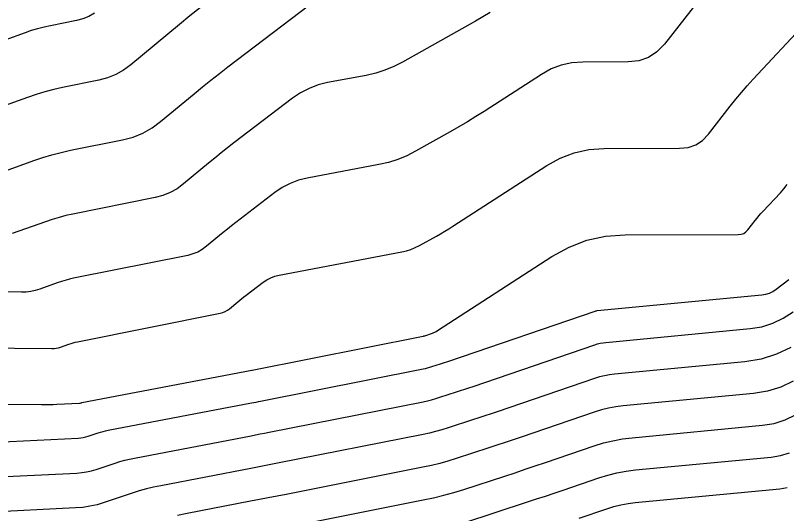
# Model space of a CAD drawing. Extents: x 1354696 to 1366163, y 660729 to 670380.
# Drawn here: x 1362379.5 to 1362445.7, y 664746.9 to 664789.7 of the extents above; entities that cross this region are included whole.
import ezdxf

# ---------------------------------------------------------------- set-up
doc = ezdxf.new("R2010")
doc.units = 0
doc.layers.add('R_Contours', color=7, linetype='Continuous')

msp = doc.modelspace()

# ---------------------------------------------------------------- linework, layer by layer
at = {"layer": 'R_Contours'}
for points in [[(1362438.681, 664791.695), (1362435.191, 664787.212), (1362434.549, 664786.543), (1362433.815, 664786.065), (1362432.987, 664785.777), (1362432.065, 664785.68), (1362428.193, 664785.672), (1362427.244, 664785.605), (1362426.334, 664785.406), (1362425.463, 664785.077), (1362424.631, 664784.617), (1362419.725, 664781.444), (1362419.006, 664780.988), (1362418.28, 664780.542), (1362417.547, 664780.108), (1362416.808, 664779.686), (1362413.835, 664778.02), (1362413.08, 664777.636), (1362412.302, 664777.316), (1362411.5, 664777.061), (1362410.674, 664776.871), (1362404.516, 664775.71), (1362403.768, 664775.525), (1362403.057, 664775.257), (1362402.382, 664774.907), (1362401.744, 664774.475), (1362398.76, 664772.196), (1362398.394, 664771.914), (1362398.031, 664771.627), (1362397.671, 664771.337), (1362397.314, 664771.044), (1362395.892, 664769.861), (1362395.525, 664769.591), (1362395.132, 664769.372), (1362394.716, 664769.204), (1362394.275, 664769.088), (1362384.608, 664767.148), (1362384.218, 664767.062), (1362383.831, 664766.962), (1362383.449, 664766.848), (1362383.071, 664766.719), (1362381.565, 664766.177), (1362381.186, 664766.059), (1362380.801, 664765.976), (1362380.41, 664765.927), (1362380.013, 664765.914), (1362372.036, 664765.989)], [(1362377.986, 664776.118), (1362381.063, 664777.226), (1362381.836, 664777.488), (1362382.617, 664777.721), (1362383.407, 664777.926), (1362384.204, 664778.101), (1362388.686, 664779.001), (1362389.575, 664779.235), (1362390.415, 664779.574), (1362391.205, 664780.015), (1362391.946, 664780.559), (1362394.812, 664782.943), (1362395.532, 664783.535), (1362396.257, 664784.12), (1362396.989, 664784.697), (1362397.727, 664785.266), (1362405.449, 664791.164)], [(1362395.37, 664790.366), (1362394.462, 664789.634), (1362393.561, 664788.893), (1362389.393, 664785.425), (1362388.765, 664784.964), (1362388.096, 664784.591), (1362387.385, 664784.305), (1362386.632, 664784.106), (1362383.537, 664783.485), (1362382.768, 664783.315), (1362382.006, 664783.118), (1362381.251, 664782.893), (1362380.505, 664782.639), (1362375.864, 664780.968)], [(1362420.241, 664789.914), (1362419.61, 664789.54), (1362418.972, 664789.176), (1362412.718, 664785.67), (1362411.97, 664785.289), (1362411.199, 664784.973), (1362410.404, 664784.72), (1362409.587, 664784.532), (1362406.27, 664783.907), (1362405.46, 664783.706), (1362404.69, 664783.416), (1362403.96, 664783.037), (1362403.27, 664782.57), (1362398.243, 664778.731), (1362397.692, 664778.305), (1362397.144, 664777.874), (1362396.601, 664777.436), (1362396.063, 664776.993), (1362393.919, 664775.21), (1362393.365, 664774.803), (1362392.774, 664774.473), (1362392.145, 664774.22), (1362391.48, 664774.044), (1362384.406, 664772.624), (1362383.812, 664772.494), (1362383.224, 664772.342), (1362382.643, 664772.168), (1362382.067, 664771.972), (1362379.776, 664771.148), (1362379.199, 664770.968)], [(1362386.268, 664789.861), (1362385.785, 664789.591), (1362385.272, 664789.384), (1362384.729, 664789.241), (1362382.495, 664788.793), (1362381.94, 664788.671), (1362381.39, 664788.528), (1362380.846, 664788.366), (1362380.307, 664788.183), (1362373.296, 664785.659)], [(1362372.991, 664761.171), (1362382.612, 664761.081), (1362382.802, 664761.087), (1362382.989, 664761.111), (1362383.173, 664761.15), (1362383.355, 664761.207), (1362384.075, 664761.466), (1362384.256, 664761.527), (1362384.438, 664761.582), (1362384.623, 664761.63), (1362384.81, 664761.671), (1362397.069, 664764.131), (1362397.286, 664764.188), (1362397.491, 664764.271), (1362397.684, 664764.379), (1362397.865, 664764.512), (1362398.565, 664765.094), (1362398.741, 664765.238), (1362398.918, 664765.381), (1362399.097, 664765.522), (1362399.277, 664765.661), (1362400.745, 664766.783), (1362401.06, 664766.996), (1362401.392, 664767.168), (1362401.742, 664767.3), (1362402.11, 664767.391), (1362412.64, 664769.376), (1362413.041, 664769.468), (1362413.429, 664769.592), (1362413.807, 664769.747), (1362414.173, 664769.933), (1362415.614, 664770.741), (1362415.973, 664770.946), (1362416.328, 664771.156), (1362416.68, 664771.372), (1362417.028, 664771.593), (1362425.083, 664776.802), (1362426.232, 664777.437), (1362427.435, 664777.892), (1362428.691, 664778.166), (1362430.001, 664778.259), (1362436.494, 664778.272), (1362437.22, 664778.349), (1362437.873, 664778.575), (1362438.452, 664778.952), (1362438.957, 664779.479), (1362440.832, 664781.886), (1362441.307, 664782.483), (1362441.795, 664783.068), (1362442.297, 664783.641), (1362442.812, 664784.204), (1362447.304, 664788.997)], [(1362371.89, 664756.373), (1362381.73, 664756.281), (1362382.059, 664756.28), (1362382.388, 664756.284), (1362382.717, 664756.293), (1362383.046, 664756.307), (1362384.985, 664756.401), (1362385.002, 664756.403), (1362385.019, 664756.405), (1362385.035, 664756.409), (1362385.052, 664756.414), (1362385.117, 664756.436), (1362385.133, 664756.441), (1362385.15, 664756.445), (1362385.167, 664756.449), (1362385.183, 664756.453), (1362399.777, 664759.24), (1362399.8, 664759.245), (1362414.49, 664762.156), (1362414.501, 664762.158), (1362414.511, 664762.161), (1362414.521, 664762.164), (1362414.532, 664762.167), (1362414.582, 664762.184), (1362414.603, 664762.19), (1362414.613, 664762.194), (1362415.271, 664762.419), (1362415.383, 664762.46), (1362415.491, 664762.509), (1362415.596, 664762.564), (1362415.698, 664762.626), (1362425.535, 664768.987), (1362427.001, 664769.797), (1362428.535, 664770.377), (1362430.138, 664770.726), (1362431.809, 664770.845), (1362441.526, 664770.865), (1362441.77, 664770.891), (1362441.989, 664770.967), (1362442.183, 664771.093), (1362442.353, 664771.27), (1362442.982, 664772.078), (1362443.141, 664772.278), (1362443.305, 664772.475), (1362443.474, 664772.667), (1362443.646, 664772.856), (1362445.154, 664774.465), (1362445.45, 664774.805), (1362445.718, 664775.163)], [(1362371.929, 664752.773), (1362384.867, 664753.404), (1362385.088, 664753.422), (1362385.307, 664753.455), (1362385.523, 664753.504), (1362385.736, 664753.567), (1362386.581, 664753.85), (1362386.794, 664753.917), (1362387.008, 664753.977), (1362387.224, 664754.03), (1362387.442, 664754.075), (1362399.747, 664756.425), (1362399.942, 664756.463), (1362400.137, 664756.501), (1362400.332, 664756.539), (1362400.528, 664756.577), (1362414.483, 664759.343), (1362414.671, 664759.383), (1362414.857, 664759.429), (1362415.042, 664759.48), (1362415.226, 664759.537), (1362415.956, 664759.775), (1362416.139, 664759.835), (1362416.321, 664759.895), (1362416.503, 664759.956), (1362416.685, 664760.018), (1362429.255, 664764.309), (1362429.292, 664764.32), (1362429.33, 664764.33), (1362429.368, 664764.337), (1362429.407, 664764.342), (1362443.561, 664765.691), (1362443.893, 664765.746), (1362444.207, 664765.844), (1362444.505, 664765.987), (1362444.785, 664766.173), (1362445.87, 664767.006)], [(1362374.392, 664749.901), (1362384.749, 664750.406), (1362385.175, 664750.442), (1362385.595, 664750.506), (1362386.01, 664750.599), (1362386.419, 664750.72), (1362388.046, 664751.265), (1362388.454, 664751.394), (1362388.866, 664751.509), (1362389.282, 664751.61), (1362389.701, 664751.698), (1362399.717, 664753.611), (1362400.102, 664753.684), (1362400.486, 664753.759), (1362400.871, 664753.834), (1362401.255, 664753.91), (1362414.476, 664756.53), (1362414.841, 664756.609), (1362415.204, 664756.697), (1362415.563, 664756.797), (1362415.92, 664756.907), (1362417.341, 664757.37), (1362417.696, 664757.486), (1362418.05, 664757.604), (1362418.404, 664757.722), (1362418.758, 664757.843), (1362429.227, 664761.416), (1362429.455, 664761.487), (1362429.686, 664761.544), (1362429.921, 664761.587), (1362430.158, 664761.616), (1362442.537, 664762.797), (1362443.539, 664762.962), (1362444.489, 664763.259), (1362445.387, 664763.689), (1362446.233, 664764.251)], [(1362446.045, 664761.194), (1362444.8, 664760.598), (1362443.483, 664760.186), (1362442.094, 664759.958), (1362430.909, 664758.891), (1362430.473, 664758.837), (1362430.043, 664758.758), (1362429.618, 664758.653), (1362429.199, 664758.523), (1362420.831, 664755.667), (1362420.305, 664755.489), (1362419.779, 664755.312), (1362419.252, 664755.137), (1362418.725, 664754.965), (1362416.614, 664754.277), (1362416.084, 664754.113), (1362415.55, 664753.965), (1362415.012, 664753.834), (1362414.469, 664753.718), (1362401.983, 664751.243), (1362401.409, 664751.129), (1362400.835, 664751.017), (1362400.261, 664750.906), (1362399.687, 664750.796), (1362391.961, 664749.32), (1362391.34, 664749.191), (1362390.725, 664749.041), (1362390.115, 664748.87), (1362389.51, 664748.679), (1362387.103, 664747.874), (1362386.497, 664747.693), (1362385.883, 664747.556), (1362385.261, 664747.461), (1362384.631, 664747.409), (1362376.855, 664747.03)], [(1362446.243, 664758.296), (1362445.172, 664757.784), (1362444.04, 664757.429), (1362442.845, 664757.233), (1362431.66, 664756.166), (1362431.026, 664756.087), (1362430.399, 664755.972), (1362429.781, 664755.819), (1362429.171, 664755.631), (1362422.904, 664753.491), (1362422.206, 664753.255), (1362421.508, 664753.02), (1362420.809, 664752.789), (1362420.109, 664752.559), (1362417.308, 664751.647), (1362416.605, 664751.43), (1362415.896, 664751.234), (1362415.182, 664751.059), (1362414.462, 664750.905), (1362402.71, 664748.575), (1362401.947, 664748.425), (1362401.184, 664748.276), (1362400.42, 664748.128), (1362399.657, 664747.981), (1362394.22, 664746.943), (1362393.398, 664746.771)], [(1362403.309, 664745.883), (1362414.48, 664748.097), (1362415.365, 664748.286), (1362416.243, 664748.501), (1362417.114, 664748.742), (1362417.978, 664749.01), (1362421.493, 664750.154), (1362422.365, 664750.44), (1362423.237, 664750.729), (1362424.107, 664751.021), (1362424.976, 664751.316), (1362429.143, 664752.738), (1362429.944, 664752.986), (1362430.756, 664753.186), (1362431.578, 664753.338), (1362432.411, 664753.441), (1362443.595, 664754.508), (1362444.596, 664754.672), (1362445.544, 664754.969), (1362446.441, 664755.398)], [(1362417.961, 664746.148), (1362423.431, 664747.929), (1362424.199, 664748.181), (1362424.966, 664748.435), (1362425.733, 664748.692), (1362426.498, 664748.952), (1362429.557, 664749.996), (1362430.327, 664750.234), (1362431.107, 664750.426), (1362431.897, 664750.572), (1362432.696, 664750.672), (1362444.346, 664751.783), (1362445.152, 664751.915), (1362445.916, 664752.154)], [(1362427.883, 664746.542), (1362430.253, 664747.351), (1362430.85, 664747.535), (1362431.454, 664747.684), (1362432.066, 664747.797), (1362432.686, 664747.874), (1362445.097, 664749.058), (1362445.709, 664749.158)]]:
    msp.add_lwpolyline(points, dxfattribs=at)

doc.saveas('drawing.dxf')
